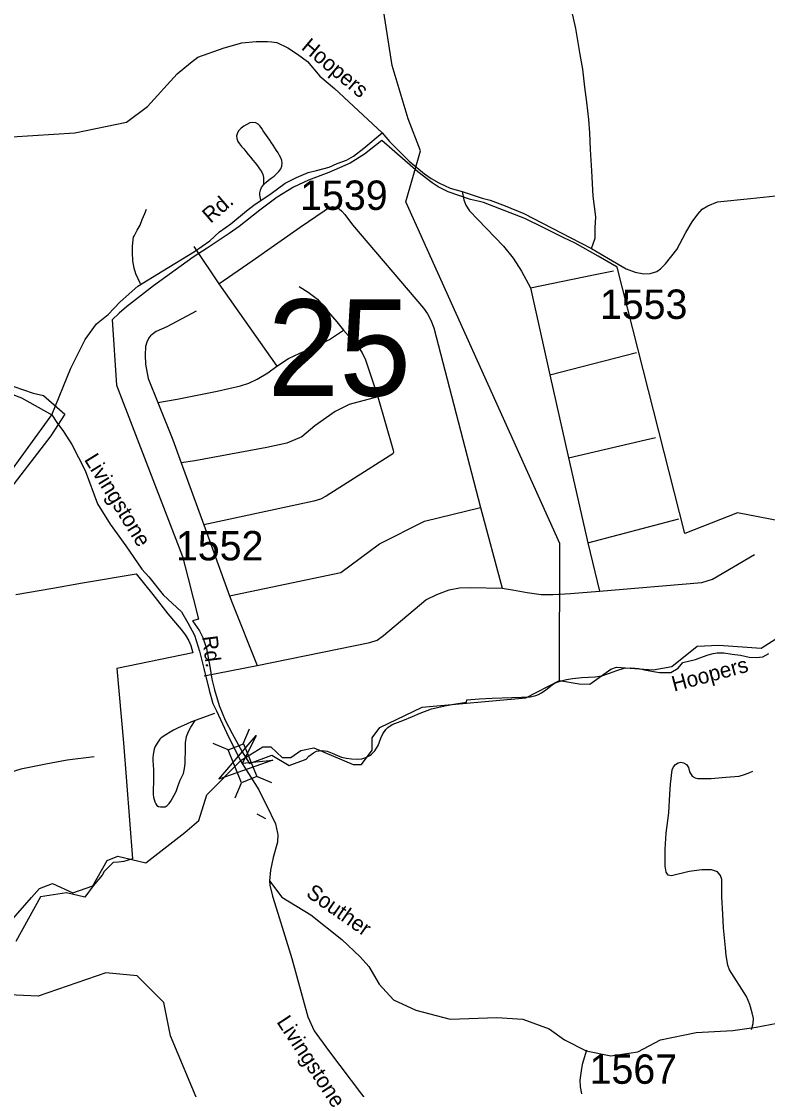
# Model space of a CAD drawing. Extents: x 884530 to 1028605, y 526725 to 653634.
# Drawn here: x 968887 to 972058, y 628893 to 633434 of the extents above; entities that cross this region are included whole.
import ezdxf

# ---------------------------------------------------------------- set-up
doc = ezdxf.new("R2010")
doc.units = 0
for name, color, linetype in [('Exist Boundary Political City Limit New', 7, 'Continuous'), ('Exist Hydrographic Creek Single Shore', 7, 'Continuous'), ('Exist Hydrographic Creek Single Shore Label', 7, 'Continuous'), ('Exist Road Non-System Type 51', 7, 'Continuous'), ('Exist Road Secondary Structure Standard Bridge Attributed CELL', 7, 'Continuous'), ('Exist Road Secondary Structure Standard Bridge CELL', 7, 'Continuous'), ('Exist Road Secondary Structure Standard Bridge Number Label', 7, 'Continuous'), ('Exist Road Secondary Type 51 Attributed', 7, 'Continuous'), ('Exist Road Secondary Type 51 Label', 7, 'Continuous'), ('Exist Road Secondary Type 51 Number Label', 7, 'Continuous'), ('Map Preparation Boundary City Limit Buffer Line', 7, 'Continuous')]:
    doc.layers.add(name, color=color, linetype=linetype)

msp = doc.modelspace()

# ---------------------------------------------------------------- linework, layer by layer
at = {"layer": 'Exist Boundary Political City Limit New'}
for points in [[(971418.8, 632388.9), (971337.4, 632435.6), (971240.7, 632490.9), (971191.4, 632514.5), (971104, 632557.4), (971025.6, 632596.1), (970964.4, 632620.1), (970851.1, 632664.2), (970833.7, 632668.9), (970795.4, 632676.8), (970700.9, 632708.9), (970657.8, 632730.9), (970632.4, 632747.6), (970571.8, 632794.2), (970517.3, 632840.7), (970418.3, 632927.4), (970344.4, 632869.8), (970283.8, 632831.6), (970192.7, 632791.6), (970107.3, 632759.2), (970043.9, 632729.3), (969974.1, 632686.2), (969900, 632632), (969812.6, 632562.2), (969770.4, 632532.9), (969675.9, 632470.5), (969617.5, 632431.7), (969449, 632309.9), (969334.3, 632220.9), (969303.1, 632194), (969272.5, 632164.8), (969290.6, 631888.2), (969571.8, 631158.9), (969593.9, 631072), (969639.3, 630892.6), (969614.1, 630886.4), (969643.8, 630842.9), (969658.1, 630815.3), (969673.2, 630767.8), (969687.5, 630691.2), (969696.8, 630637.9), (969708.1, 630592.2), (969727.2, 630526.1), (969752.9, 630463.9), (969782.8, 630407.1), (969825.7, 630328.9), (969856, 630280.2), (969951.2, 630315.1), (970025.1, 630271.6), (970096.6, 630297.4), (970108.6, 630310.4), (970117.9, 630318), (970127.6, 630324.6)], [(972201.2, 631292.6), (971930.5, 631344.7), (971705.9, 631257.6), (971418.8, 632388.9)], [(968813.4, 631896.2), (968937.7, 631853.6), (968981.6, 631844.3), (969071.1, 631764.6), (969012.7, 631672.1), (968652.8, 631205.8)], [(968862.7, 630998.3), (969021.1, 631025.5), (969147.3, 631047.2), (969374.2, 631086.1), (969445.1, 630998.1), (969509.9, 630915.1), (969565.8, 630848.6), (969583.9, 630825.4), (969598.2, 630801.4), (969607.2, 630780.9), (969615.8, 630749.6), (969292.8, 630683.1), (969320.2, 630367.9), (969359.7, 629874.4), (969322.5, 629862.9), (969299.6, 629860.6), (969277.4, 629858.3), (969255.6, 629837.4), (969239.3, 629821.2), (969229.7, 629804.8), (969191.3, 629760), (969156.4, 629711.1), (969079.2, 629730.2), (968967.8, 629712.2), (968863.1, 629522.9)], [(970127.6, 630324.6), (970140.7, 630331.8), (970165.6, 630335.2), (970186.6, 630331.4), (970208.2, 630323.8), (970230.3, 630314), (970246.6, 630306.8), (970268.6, 630302.1), (970289.3, 630299.4), (970314.9, 630298.3), (970333.3, 630300), (970351.2, 630304.5), (970368.1, 630313.3), (970374.8, 630319.8), (970388.2, 630332.8), (970403.2, 630356.2), (970413.8, 630387.3), (970422.7, 630406), (970436.2, 630423.9), (970443.6, 630432.2), (970462.4, 630445.2), (970507.6, 630462.9), (970548.9, 630479.1), (970582.2, 630492.9), (970629.5, 630511.4), (970693.7, 630526.1), (970733.6, 630533.5), (970778.8, 630539.9), (970779.4, 630550.1), (970832.2, 630554.8), (970886.9, 630557.9), (970970.6, 630560.8), (971012.6, 630562.1), (971049.1, 630563.4), (971055.6, 630564.5), (971072.9, 630568.1), (971084.2, 630572.2), (971097.6, 630580.2), (971115.5, 630592.1), (971142.8, 630613.7), (971155.8, 630621.9), (971181, 630631.2), (971203.4, 630636.9), (971228.9, 630641.1), (971268.4, 630644.8), (971324.5, 630647.8), (971354, 630652.4), (971385.6, 630662.9), (971417, 630675.3), (971448.9, 630684.1), (971476.1, 630685.8), (971510.9, 630683), (971534.2, 630678.2), (971573.6, 630670.2), (971598.6, 630665.8), (971646.9, 630667), (971677.5, 630684.5), (971697.9, 630708.9), (971751.2, 630721.9), (971769.8, 630728.6), (971805.8, 630742), (971826.2, 630747.8), (971843.6, 630749.8), (971871.8, 630749.8), (971907.1, 630744.6), (971943, 630739.8), (971978.9, 630731.4), (972008.8, 630730.2), (972037.6, 630732.6), (972063.6, 630747.2)]]:
    msp.add_lwpolyline(points, dxfattribs=at)
at = {"layer": 'Exist Hydrographic Creek Single Shore'}
msp.add_line((969925.2, 630044.3), (969889.3, 630064.5), dxfattribs=at)
for points in [[(971173.9, 630631.7), (971175, 631214.2), (970520.9, 632666.8), (970583.6, 632883.9), (970530.5, 633019), (970463, 633245.8), (970376.2, 633800.7), (970395.5, 633911.6), (970347.6, 634053.1), (970038.6, 634279.3), (969990.9, 634349.1), (969772.7, 635515.2), (969567.5, 635847.5), (969574.7, 636057.4), (969638.4, 636213.7)], [(971173.9, 630632.8), (971256.7, 630618.8), (971302.4, 630616.5), (971391.4, 630680.4), (971416.5, 630689.6), (971571.7, 630678.2), (971651.5, 630691.9), (971758.8, 630778.7), (971850.1, 630783.2), (972030.4, 630769.5), (972155.9, 630849.5)], [(968831.8, 629597.6), (968930, 629709.6), (968964.2, 629748.4), (969019, 629769), (969105.7, 629730.1), (969190.2, 629759.8), (969251.8, 629867.2), (969297.4, 629885.5), (969416.1, 629858), (969581.3, 629986), (969641.1, 630037.3), (969675.3, 630147), (969821.4, 630293.2), (969912.7, 630350.3), (969946.9, 630350.3), (969994.8, 630304.6), (970031.3, 630304.6), (970074.7, 630334.3), (970129.5, 630345.7), (970296.1, 630274.9), (970332.6, 630274.9), (970378.2, 630336.6), (970378.2, 630389.1), (970410.2, 630432.5), (970589.7, 630518.5), (971030.7, 630559.2), (971173.9, 630631.7)], [(969643.2, 628827.4), (969519.9, 629122), (969491.7, 629263.7), (969378.9, 629377.5), (969245.8, 629390.1), (968958.8, 629290.8), (968833.8, 629296.6), (968719.2, 629357.9), (968631.8, 629477.9)]]:
    msp.add_lwpolyline(points, dxfattribs=at)
at = {"layer": 'Exist Road Non-System Type 51'}
for p, q in [((969619.2, 632476.8), (969725.5, 632318.4)), ((969725.5, 632318.4), (969972, 631967.8)), ((971050.3, 632301.5), (971133.2, 631931.9)), ((971133.2, 631931.9), (971500.6, 632026.9)), ((971133.2, 631931.9), (971212.5, 631579.1)), ((971212.5, 631579.1), (971582.2, 631665.2)), ((971212.5, 631579.1), (971293.6, 631217.8)), ((969566.2, 631557.6), (969662, 631294.3)), ((970838.2, 631368.1), (970929.9, 631024.6)), ((969662, 631294.3), (969771.8, 630992.3)), ((971293.6, 631217.8), (971681.1, 631319.7)), ((971293.6, 631217.8), (971344, 631011.4)), ((969663.1, 630652.4), (969888.7, 630696.7))]:
    msp.add_line(p, q, dxfattribs=at)
for points in [[(971309.5, 632469), (971325.3, 632512.4), (971325.3, 632556.5), (971327.4, 632602.6), (971317, 632690.6), (971311.1, 632798.6), (971305.7, 632889.9), (971302, 632960.1), (971298.7, 633016.7), (971290.3, 633090.3), (971281.2, 633154.1), (971273, 633231.4), (971261.6, 633293.6), (971243.5, 633403.1), (971226.4, 633478.3)], [(969904.7, 632674.4), (969902.9, 632681.7), (969901.7, 632688.4), (969900.6, 632696.1), (969900.5, 632705.6), (969902.4, 632716.7), (969907.3, 632728.5), (969915.2, 632739), (969926, 632749.6), (969937.3, 632758.6), (969949, 632767.3), (969960.6, 632776.1), (969971.6, 632785.5), (969981.2, 632795.7), (969989, 632806.8), (969994, 632818.5), (969995.7, 632830.6), (969994.2, 632842.7), (969989.9, 632853.7), (969984.2, 632864.4), (969977.9, 632875.1), (969970.9, 632885.6), (969963.8, 632896.4), (969956.4, 632907.3), (969949.3, 632918.3), (969942.3, 632928.8), (969935.4, 632939.2), (969928.6, 632949.4), (969921.8, 632959.4), (969914.9, 632969.4), (969908.1, 632979), (969901.3, 632988.3), (969893.3, 632996.4), (969883, 633002.2), (969870.5, 633004.5), (969857.3, 633002.2), (969844.4, 632996.3), (969832, 632988.8), (969820.8, 632980), (969811.6, 632970.8), (969805, 632960.1), (969801.5, 632948.1), (969802, 632935.7), (969806.6, 632924), (969814.1, 632913.1), (969822.7, 632902.6), (969831.8, 632891.6), (969841.3, 632880.2), (969850.9, 632868.5), (969860.7, 632856.6), (969870.7, 632844.2), (969880.8, 632832), (969890.4, 632820.1), (969899.2, 632807.7), (969907.1, 632795.4), (969912.8, 632782.9), (969915.7, 632770.7), (969915.2, 632739)], [(970759.7, 632711.4), (970766.9, 632675.5), (970775.2, 632652.7), (970790.8, 632628.7), (970935.4, 632478.3), (970977.1, 632427.1), (971012.7, 632372.7), (971050.3, 632301.5)], [(969392.4, 632318.2), (969372.9, 632361.3), (969366.6, 632385.5), (969361.2, 632415.9), (969359.4, 632450.9), (969358.5, 632476.8), (969361.4, 632507.1), (969363.6, 632516.4), (969367.5, 632524.3), (969378.3, 632545.8), (969391.6, 632568.2), (969400.6, 632591.4), (969412.2, 632617.5), (969418.5, 632635.3)], [(969725.5, 632318.4), (969867, 632415.9), (970071.4, 632559.3), (970173.6, 632628.6), (970191.4, 632640.8), (970210.1, 632646.4), (970223.2, 632644.6), (970237.4, 632637), (970248.5, 632626.7), (970260.7, 632612.7), (970293.5, 632569.6), (970596.3, 632214.3), (970612.3, 632190.9), (970626.3, 632164.6), (970639.5, 632130.9), (970838.2, 631368.1)], [(971050.3, 632301.5), (971317.8, 632356.1), (971403.5, 632373.8)], [(970067.7, 632307.7), (970105.1, 632283.1), (970144.7, 632253.1), (970172.4, 632221), (970227.7, 632156.7), (970256.1, 632121.5)], [(969630.2, 632201.8), (969504.5, 632135.7), (969460.2, 632115.7), (969443.2, 632103.5), (969436, 632097.5), (969428.5, 632088.5), (969420, 632070.7), (969414.9, 632052.2), (969412.5, 632015.3), (969414.9, 631977.4), (969426.3, 631916.3), (969467.4, 631813.6)], [(969972, 631967.8), (970022.7, 632000.6), (970069.5, 632024), (970119.1, 632044.7), (970156.7, 632061.6), (970196.3, 632081.1), (970256.1, 632121.5)], [(970256.1, 632121.5), (970319.8, 632049.4), (970335.7, 632025), (970348.8, 631995), (970401.9, 631838.3)], [(969467.4, 631813.6), (969548.6, 631828), (969718.6, 631861.9), (969818.2, 631884.4), (969853.9, 631896.5), (969889.5, 631913.4), (969933.6, 631939.7), (969972, 631967.8)], [(970401.9, 631838.3), (970279.8, 631806.1), (970219.8, 631775.3), (970134.5, 631715.4), (970078.2, 631668.1), (970014.7, 631641), (969929.4, 631622.8), (969624.4, 631566.4), (969566.2, 631557.6)], [(970401.9, 631838.3), (970466.1, 631611.3), (970467.9, 631603.3), (970465.8, 631595.9), (970181.5, 631416.2), (970158.1, 631403), (970129, 631394.5), (969722.4, 631306.8), (969662, 631294.3)], [(969467.4, 631813.6), (969530.5, 631655.7), (969566.2, 631557.6)], [(969771.8, 630992.3), (970244.8, 631091.8), (970409.2, 631213.7), (970600, 631309.1), (970838.2, 631368.1)], [(971344, 631011.4), (971778.8, 631049.5), (971823.8, 631062.4), (972001.7, 631167.4)], [(969888.7, 630696.7), (970367.6, 630793.9), (970398.1, 630803.1), (970425.3, 630823), (970605.2, 630975.2), (970652.1, 630998.6), (970705.4, 631018.4), (970748.2, 631026.8), (970796, 631028.2), (970929.9, 631024.6)], [(970929.9, 631024.6), (970973.9, 631017.4), (971035.6, 631006.9), (971095.2, 630998.6), (971146.4, 630998.6), (971220.1, 631001.7), (971344, 631011.4)], [(969771.8, 630992.3), (969782.8, 630963), (969888.7, 630696.7)], [(969707.7, 630492.8), (969626.1, 630462.4), (969610.4, 630456.6), (969588.6, 630447), (969553.3, 630430.6), (969533.4, 630420.8), (969526, 630416.7), (969493.5, 630397.8), (969487.3, 630393.5), (969481.2, 630388.5), (969475.5, 630382.8), (969469, 630375), (969463.4, 630366.6), (969454.8, 630351.9), (969452, 630344.7), (969449.6, 630335.5), (969446.7, 630316.6), (969445.9, 630304.8), (969446.2, 630292.4), (969448.1, 630252.7), (969448.8, 630216.5), (969448.5, 630199.1), (969446.5, 630171.1), (969446.3, 630160), (969447, 630148.3), (969448.8, 630136.2), (969451.2, 630126.1), (969454.4, 630116.5), (969458.2, 630108), (969462.7, 630101.3), (969469, 630097.3), (969478.2, 630095.4), (969488.3, 630095.2), (969497.4, 630096), (969507, 630100.4), (969514.9, 630108.9), (969521.6, 630119.9), (969535.7, 630145.2), (969544.1, 630161.1), (969553, 630186.2), (969561.9, 630208.5), (969575.4, 630236.8), (969578.7, 630251.1), (969581.2, 630266.5), (969582.8, 630282.4), (969583.5, 630298.4), (969584, 630328.8), (969584.8, 630342.9), (969584.2, 630367.2), (969589.2, 630394.4), (969597.6, 630415), (969606.4, 630433.5), (969626.1, 630462.4)], [(969196.3, 630308.2), (969081.3, 630293.6), (968991.5, 630276.8), (968884.8, 630255.9), (968811.7, 630233), (968746.8, 630203.6), (968698.7, 630176.5), (968655.4, 630134.9)], [(971989.4, 629148.4), (971997.2, 629173.8), (971998, 629195), (971992.1, 629220.4), (971981.9, 629255.3), (971968.9, 629289.4), (971895.4, 629403), (971888.7, 629422.1), (971882.2, 629464.1), (971879.5, 629495.7), (971870.8, 629580.9), (971867.5, 629639.1), (971864.1, 629713.1), (971864.1, 629786.3), (971858.3, 629803.9), (971845.7, 629819), (971819.6, 629827.4), (971778.4, 629827.4), (971724.6, 629820.9), (971648.9, 629801.4), (971634.7, 629805.6), (971626.3, 629818.2), (971622.9, 629843.4), (971622.9, 629915.7), (971626.3, 629983.8), (971638.1, 630070.5), (971643.1, 630149.5), (971645, 630191.4), (971651.7, 630252.5), (971657.6, 630266.1), (971667.1, 630275.5), (971678.1, 630282.2), (971689.7, 630284.8), (971701, 630283.1), (971712.9, 630275.5), (971721.4, 630262.1), (971725.6, 630244.1), (971737.5, 630226.2), (971749.4, 630218.6), (971762.1, 630215.2), (971818, 630215.9), (971880, 630221.1), (971936.9, 630226.2), (971959.9, 630233), (971982.8, 630240.7), (971994.7, 630247.4)], [(971288.6, 629060.7), (971270.1, 629000.7), (971265.2, 628972.8), (971260.3, 628933.4), (971261, 628905.9), (971267.4, 628875.6)]]:
    msp.add_lwpolyline(points, dxfattribs=at)
at = {"layer": 'Exist Road Secondary Structure Standard Bridge Attributed CELL'}
msp.add_lwpolyline([(969955.8, 630293.9), (969725.9, 630212.6), (969884.4, 630398), (969826.5, 630281.6)], close=True, dxfattribs=at)
at = {"layer": 'Exist Road Secondary Structure Standard Bridge CELL'}
for p, q in [((969829.3, 630363.4), (969856.2, 630426.9)), ((969765.3, 630337.5), (969701.8, 630364.5)), ((969794.7, 630133.8), (969821.6, 630197.3)), ((969950.6, 630196.8), (969887.1, 630223.7))]:
    msp.add_line(p, q, dxfattribs=at)
msp.add_lwpolyline([(969821.6, 630197.3), (969765, 630337.4), (969830.5, 630363.8), (969887.1, 630223.7)], close=True, dxfattribs=at)
at = {"layer": 'Exist Road Secondary Type 51 Attributed'}
for points in [[(968666.4, 632931.2), (969114.1, 632960), (969333.7, 633005.3), (969422.7, 633072.4), (969548.7, 633211.3), (969604.9, 633257.3), (969636.8, 633281.2), (969748.2, 633321.4), (969823.1, 633342.9), (969885.2, 633348.7), (969933.2, 633349.1), (969949.2, 633346.6), (969973.1, 633343.7), (970018.5, 633322), (970059.6, 633294.6), (970102.2, 633263.8), (970154.9, 633201.6), (970217.3, 633149.3), (970419.9, 632959.7)], [(969016.5, 631761.8), (969097.6, 631959.4), (969157.5, 632081.3), (969205.8, 632147.8), (969255.1, 632188), (969307, 632242.4), (969382.4, 632308.7), (969488.7, 632373), (969622, 632455.2), (969687.2, 632501.1), (969729.5, 632539.9), (969777.1, 632573.4), (969844.1, 632628.1), (969874.1, 632652.8), (969948.2, 632702.2), (970008.1, 632746.3), (970055.7, 632771), (970105.1, 632791.2), (970141.1, 632799.7), (970195.2, 632813.7), (970229.5, 632830.4), (970268, 632844.2), (970297.6, 632861.1), (970342.8, 632895), (970419.9, 632959.7)], [(970419.9, 632959.7), (970451, 632922.8), (970534.2, 632839.9), (970600.3, 632785.6), (970627.7, 632766.6), (970660.9, 632747.6), (970709.2, 632725.3), (970759.7, 632711.4), (970845.3, 632683.2), (970878.7, 632673.9), (970942.3, 632650.4), (971022.7, 632616.9), (971221.2, 632514.1), (971309.5, 632469), (971382.3, 632426.4), (971456.8, 632381.7), (971494.6, 632368.3), (971532.2, 632361.2), (971558.3, 632362.3), (971586.6, 632371.3), (971603.1, 632382.6), (971623.7, 632404), (971672.4, 632464.3), (971710.8, 632536), (971738, 632581.8), (971761.5, 632613.9), (971780, 632636.2), (971803.5, 632649.8), (971845.5, 632667.1), (971985.6, 632681.6), (972092.8, 632692.5)], [(967728.6, 632781.1), (967828.1, 632668.5), (967915.8, 632559.4), (968024.8, 632450.3), (968158.6, 632311.5), (968255.6, 632216.2), (968352.2, 632131.6), (968410.6, 632079.4), (968464.7, 632031.7), (968556.3, 631971.7), (968864.5, 631842.9), (968888.1, 631834.3), (969016.5, 631761.8)], [(967011.7, 629129.9), (967159.5, 629306.2), (967449.2, 629694.5), (967602.2, 629876.2), (967745.7, 630068.4), (967827.8, 630181.5), (968096.1, 630530.8), (968457.3, 631003.3), (968577.2, 631162.2), (968713.2, 631345.5), (969016.5, 631761.8)], [(969016.5, 631761.8), (969037.6, 631728.3), (969065.8, 631691.2), (969101.1, 631634.8), (969157.5, 631525.4), (969210.7, 631382.7), (969263.8, 631296.8), (969330.8, 631204.4), (969399.4, 631106), (969428.2, 631073), (969489.7, 630996.8), (969567.9, 630924.2), (969594.2, 630877.2), (969622.6, 630825.6), (969643.6, 630757.3), (969662.8, 630683.7), (969685.2, 630590.9), (969700.9, 630534.1), (969715.9, 630503.6), (969758.8, 630411.7), (969818.5, 630291.4)], [(969818.5, 630291.4), (969895.3, 630168.2), (969900.9, 630158.1), (969929, 630102.9), (969966.3, 630023.7), (969974.9, 629983.3), (969976.7, 629977.3), (969975.5, 629945.3), (969957.4, 629879.9), (969945.5, 629826.3), (969941.8, 629780.4)], [(969941.8, 629780.4), (969943.2, 629762.3), (969954, 629715.9), (969976.6, 629643.3), (970036.7, 629450.7), (970104.1, 629202.9), (970131.7, 629142.9), (970191.7, 629059.9), (970380.7, 628810.6), (970456.8, 628748.3), (970553.6, 628693), (970703.5, 628616.8), (970765.7, 628574.1), (970807.2, 628523.4), (970825.1, 628456.2)], [(969941.8, 629780.4), (969993.3, 629711.2), (970117.3, 629635.7), (970248.7, 629531), (970326.6, 629458), (970363, 629416.6), (970406.8, 629341.1), (970467.6, 629275.4), (970562.5, 629231.6), (970708.5, 629192.7), (970908, 629200), (971017.4, 629192.7), (971129.3, 629151.3), (971195, 629105), (971287.5, 629058.8), (971392.1, 629036.9), (971506.4, 629053.9), (971603.1, 629105.1), (971753.9, 629136.7), (971909.6, 629144), (972009.3, 629158.6), (972366.2, 629226.8)]]:
    msp.add_lwpolyline(points, dxfattribs=at)
at = {"layer": 'Map Preparation Boundary City Limit Buffer Line'}
for points in [[(971418.8, 632388.9), (971337.4, 632435.6), (971240.7, 632490.9), (971191.4, 632514.5), (971104, 632557.4), (971025.6, 632596.1), (970964.4, 632620.1), (970851.1, 632664.2), (970833.7, 632668.9), (970795.4, 632676.8), (970700.9, 632708.9), (970657.8, 632730.9), (970632.4, 632747.6), (970571.8, 632794.2), (970517.3, 632840.7), (970418.3, 632927.4), (970344.4, 632869.8), (970283.8, 632831.6), (970192.7, 632791.6), (970107.3, 632759.2), (970043.9, 632729.3), (969974.1, 632686.2), (969900, 632632), (969812.6, 632562.2), (969770.4, 632532.9), (969675.9, 632470.5), (969617.5, 632431.7), (969449, 632309.9), (969334.3, 632220.9), (969303.1, 632194), (969272.5, 632164.8), (969290.6, 631888.2), (969571.8, 631158.9), (969593.9, 631072), (969639.3, 630892.6), (969614.1, 630886.4), (969643.8, 630842.9), (969658.1, 630815.3), (969673.2, 630767.8), (969687.5, 630691.2), (969696.8, 630637.9), (969708.1, 630592.2), (969727.2, 630526.1), (969752.9, 630463.9), (969782.8, 630407.1), (969825.7, 630328.9), (969856, 630280.2), (969951.2, 630315.1), (970025.1, 630271.6), (970096.6, 630297.4), (970108.6, 630310.4), (970117.9, 630318), (970127.6, 630324.6)], [(972201.2, 631292.6), (971930.5, 631344.7), (971705.9, 631257.6), (971418.8, 632388.9)], [(968813.4, 631896.2), (968937.7, 631853.6), (968981.6, 631844.3), (969071.1, 631764.6), (969012.7, 631672.1), (968652.8, 631205.8)], [(968862.7, 630998.3), (969021.1, 631025.5), (969147.3, 631047.2), (969374.2, 631086.1), (969445.1, 630998.1), (969509.9, 630915.1), (969565.8, 630848.6), (969583.9, 630825.4), (969598.2, 630801.4), (969607.2, 630780.9), (969615.8, 630749.6), (969292.8, 630683.1), (969320.2, 630367.9), (969359.7, 629874.4), (969322.5, 629862.9), (969299.6, 629860.6), (969277.4, 629858.3), (969255.6, 629837.4), (969239.3, 629821.2), (969229.7, 629804.8), (969191.3, 629760), (969156.4, 629711.1), (969079.2, 629730.2), (968967.8, 629712.2), (968863.1, 629522.9)], [(970127.6, 630324.6), (970140.7, 630331.8), (970165.6, 630335.2), (970186.6, 630331.4), (970208.2, 630323.8), (970230.3, 630314), (970246.6, 630306.8), (970268.6, 630302.1), (970289.3, 630299.4), (970314.9, 630298.3), (970333.3, 630300), (970351.2, 630304.5), (970368.1, 630313.3), (970374.8, 630319.8), (970388.2, 630332.8), (970403.2, 630356.2), (970413.8, 630387.3), (970422.7, 630406), (970436.2, 630423.9), (970443.6, 630432.2), (970462.4, 630445.2), (970507.6, 630462.9), (970548.9, 630479.1), (970582.2, 630492.9), (970629.5, 630511.4), (970693.7, 630526.1), (970733.6, 630533.5), (970778.8, 630539.9), (970779.4, 630550.1), (970832.2, 630554.8), (970886.9, 630557.9), (970970.6, 630560.8), (971012.6, 630562.1), (971049.1, 630563.4), (971055.6, 630564.5), (971072.9, 630568.1), (971084.2, 630572.2), (971097.6, 630580.2), (971115.5, 630592.1), (971142.8, 630613.7), (971155.8, 630621.9), (971181, 630631.2), (971203.4, 630636.9), (971228.9, 630641.1), (971268.4, 630644.8), (971324.5, 630647.8), (971354, 630652.4), (971385.6, 630662.9), (971417, 630675.3), (971448.9, 630684.1), (971476.1, 630685.8), (971510.9, 630683), (971534.2, 630678.2), (971573.6, 630670.2), (971598.6, 630665.8), (971646.9, 630667), (971677.5, 630684.5), (971697.9, 630708.9), (971751.2, 630721.9), (971769.8, 630728.6), (971805.8, 630742), (971826.2, 630747.8), (971843.6, 630749.8), (971871.8, 630749.8), (971907.1, 630744.6), (971943, 630739.8), (971978.9, 630731.4), (972008.8, 630730.2), (972037.6, 630732.6), (972063.6, 630747.2)]]:
    msp.add_lwpolyline(points, dxfattribs=at)

# ---------------------------------------------------------------- texts
at = {"layer": 'Exist Hydrographic Creek Single Shore Label'}
msp.add_text('Hoopers', height=65.62, rotation=15.0651, dxfattribs=at).set_placement((971660.4, 630584.7))
msp.add_text('Hoopers', height=65.62, rotation=15.0651, dxfattribs=at).set_placement((971660.4, 630584.7))
at = {"layer": 'Exist Road Secondary Structure Standard Bridge Number Label'}
msp.add_text('25', height=410.1, dxfattribs=at).set_placement((969932.7, 631842))
at = {"layer": 'Exist Road Secondary Type 51 Label'}
for s, height, rotation, p in [('Hoopers', 65.62, 320.0364, (970072.6, 633318)), ('Rd.', 65.62, 40.8737, (969690.8, 632573)), ('Livingstone', 65.617, 301.7214, (969151.8, 631571.5)), ('Rd.', 65.62, 277.1658, (969654.9, 630819.4)), ('Souther', 65.62, 325.0759, (970092.4, 629718.2)), ('Livingstone', 65.617, 303.3234, (969969.4, 629181.2))]:
    msp.add_text(s, height=height, rotation=rotation, dxfattribs=at).set_placement(p)
at = {"layer": 'Exist Road Secondary Type 51 Number Label'}
for s, p in [('1539', (970071.5, 632632.5)), ('1553', (971345.2, 632169.2)), ('1552', (969543.6, 631142.9)), ('1567', (971301.5, 628918.2))]:
    msp.add_text(s, height=125, dxfattribs=at).set_placement(p)

doc.saveas('drawing.dxf')
